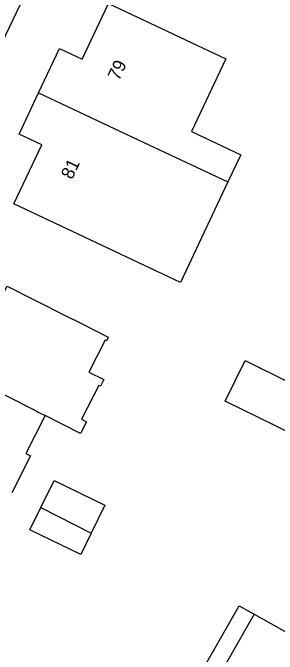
# Model space of a CAD drawing. Extents: x 160356 to 161355, y 381727 to 382845.
# Drawn here: x 160859.27 to 160879.65, y 382258.45 to 382307.98 of the extents above; entities that cross this region are included whole.
import ezdxf

# ---------------------------------------------------------------- set-up
doc = ezdxf.new("R2010")
doc.units = 0
for name, color, linetype in [('IMGEO_Pand', 7, 'Continuous'), ('IMGEO_Pand_nummerreeks', 7, 'Continuous'), ('IMGEO_Voetpad_open', 7, 'Continuous')]:
    doc.layers.add(name, color=color, linetype=linetype)

msp = doc.modelspace()

# ---------------------------------------------------------------- linework, layer by layer
at = {"layer": 'IMGEO_Pand'}
for points in [[(160861.254, 382301.794), (160862.877, 382305.227), (160864.628, 382304.4), (160866.658, 382308.693), (160871.178, 382306.555), (160873.512, 382305.451), (160875.687, 382304.422), (160873.039, 382298.823), (160876.847, 382297.022), (160875.853, 382294.92)], [(160875.853, 382294.92), (160872.185, 382287.164), (160863.869, 382291.097), (160859.348, 382293.234), (160861.501, 382297.788), (160859.751, 382298.616), (160861.254, 382301.794)], [(160861.254, 382301.794), (160863.004, 382300.966), (160868.935, 382298.162), (160875.853, 382294.92)], [(160853.937, 382280.848), (160851.989, 382281.837), (160855.019, 382287.807), (160858.43, 382286.075), (160858.84, 382286.881), (160863.299, 382284.617), (160864.508, 382284.003), (160866.629, 382282.926), (160866.493, 382282.659), (160866.386, 382282.713), (160865.129, 382280.237), (160866.276, 382279.654), (160866.018, 382279.146), (160865.889, 382279.212), (160864.558, 382276.59), (160864.941, 382276.396), (160864.486, 382275.498), (160861.766, 382276.887)], [(160853.937, 382280.848), (160861.069, 382277.231), (160861.23, 382277.149), (160861.766, 382276.887)], [(160883.545, 382274.105), (160875.636, 382277.979), (160877.174, 382281.12), (160880.56, 382279.462)], [(160861.766, 382276.887), (160860.283, 382273.951), (160860.645, 382273.768), (160859.196, 382270.913)], [(160861.431, 382269.779), (160862.446, 382271.868), (160866.363, 382269.967), (160865.316, 382267.809)], [(160865.316, 382267.809), (160864.508, 382266.145), (160860.59, 382268.046), (160861.431, 382269.779)], [(160861.431, 382269.779), (160865.316, 382267.809)], [(160877.872, 382261.548), (160871.936, 382251.109)], [(160877.872, 382261.548), (160884.015, 382258.091), (160879.774, 382250.633), (160880.403, 382250.279), (160881.388, 382251.872), (160884.352, 382250.201), (160884.235, 382250), (160884.001, 382249.597), (160886.255, 382248.315)]]:
    msp.add_lwpolyline(points, dxfattribs=at)
at = {"layer": 'IMGEO_Voetpad_open'}
for points in [[(160872.549, 382337.919), (160861.447, 382312.039), (160855.676, 382299.934), (160853.77, 382296.133), (160836.402, 382261.505)], [(160873.422, 382256.433), (160876.726, 382262.193), (160877.872, 382261.548)]]:
    msp.add_lwpolyline(points, dxfattribs=at)

# ---------------------------------------------------------------- texts
at = {"layer": 'IMGEO_Pand_nummerreeks'}
for s, p in [('79', (160867.442, 382302.679)), ('81', (160863.836, 382295.051))]:
    msp.add_text(s, height=1, rotation=64.6927, dxfattribs=at).set_placement(p)

doc.saveas('drawing.dxf')
